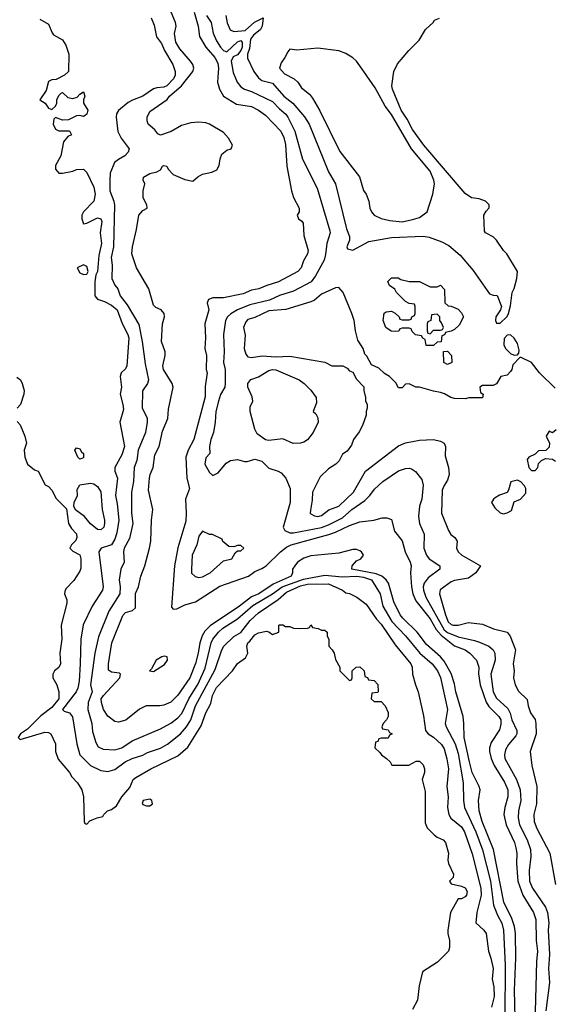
# Model space of a CAD drawing. Header units: inches. Extents: x 1793402 to 1900366, y 320852 to 470679.
# Tile 517 of 604: x 1872126 to 1875180, y 401646 to 407267. Entities that reach past the tile are written whole.
import ezdxf

# ---------------------------------------------------------------- set-up
doc = ezdxf.new("R2010")
doc.units = ezdxf.units.IN
doc.header["$MEASUREMENT"] = 0
doc.layers.add('B8470', color=7, linetype='Continuous')

msp = doc.modelspace()

# ---------------------------------------------------------------- linework, layer by layer
at = {"layer": 'B8470', "color": 4}
for points, elevation in [([(1874956.5, 401570), (1874953.3, 401726.7), (1874960.3, 401910), (1874957.4, 402050), (1874951.7, 402090), (1874936.7, 402136.7), (1874892, 402230), (1874832, 402530), (1874768.7, 402690), (1874750.4, 402750), (1874746.4, 402810), (1874755.5, 402870), (1874750.4, 402890), (1874710.3, 402970), (1874694.9, 403030), (1874665.3, 403170), (1874663.8, 403250), (1874658.4, 403290), (1874616.9, 403430), (1874610, 403476), (1874590, 403534), (1874550, 403605.5), (1874530.3, 403630), (1874450, 403700.4), (1874395.8, 403770), (1874314.4, 403850), (1874299.5, 403870), (1874263.4, 403943.4), (1874232, 404050), (1874220.4, 404070), (1874194.9, 404090), (1874162.7, 404102.7), (1874022.8, 404130), (1874024.9, 404150), (1874050, 404177), (1874074.8, 404190), (1874090.6, 404210), (1874078.8, 404230), (1874070, 404235.5), (1874050, 404242), (1874030, 404242), (1873950, 404222), (1873790, 404207), (1873750, 404193.4), (1873712.3, 404170), (1873697, 404150), (1873683.7, 404130), (1873685.2, 404110), (1873677.2, 404090), (1873574.5, 404045.5), (1873491.8, 403990), (1873450, 403971.8), (1873381.8, 403918.2), (1873214.1, 403805.9), (1873184.1, 403775.9), (1873167.8, 403750), (1873155.1, 403710), (1873146, 403650), (1873130, 403591.3), (1873098.7, 403510), (1873030, 403410.7), (1872989.5, 403370.5), (1872950, 403354), (1872926, 403350), (1872848, 403350), (1872810, 403330.8), (1872732.3, 403267.7), (1872690, 403256.3), (1872670, 403260.7), (1872630.4, 403290.4), (1872604.9, 403330), (1872592.7, 403370), (1872592.4, 403390), (1872605.3, 403410), (1872698.7, 403510), (1872702.8, 403530), (1872695.6, 403535.6), (1872650, 403542.4), (1872633, 403553), (1872632.7, 403590), (1872652.4, 403710), (1872714.7, 403865.3), (1872730, 403883.7), (1872770, 403895.1), (1872787.3, 403910), (1872788.7, 403991.3), (1872804.9, 404030), (1872818, 404090), (1872840.5, 404150), (1872868.2, 404250), (1872874.9, 404290), (1872879.1, 404410), (1872887.3, 404470), (1872861.4, 404581.4), (1872867.3, 404650), (1872870.7, 404670), (1872888.2, 404710), (1872898, 404782), (1872922.8, 404830), (1872942.5, 404917.5), (1872973, 404990), (1872976.3, 405043.7), (1873003, 405170), (1872997.1, 405190), (1872948.2, 405270), (1872943, 405290), (1872957.3, 405350), (1872956.3, 405370), (1872936.3, 405430), (1872942.4, 405530), (1872953.7, 405570), (1872952.2, 405590), (1872934, 405610), (1872904.4, 405624.4), (1872890, 405638), (1872864, 405730), (1872793.4, 405850), (1872767.7, 405930), (1872770.6, 405970), (1872794, 406070), (1872806, 406150), (1872830, 406178), (1872854, 406190), (1872852, 406210), (1872831.3, 406250), (1872831.3, 406290), (1872842, 406330), (1872832, 406350), (1872832.7, 406367.3), (1872870, 406388.7), (1872910, 406398), (1872931.3, 406408.7), (1872942, 406430), (1872950, 406434), (1872966, 406430), (1872974, 406414), (1873002.7, 406382.7), (1873070, 406355.1), (1873114.8, 406345.2), (1873144.7, 406370), (1873170, 406384), (1873223.5, 406396.5), (1873252, 406410), (1873266.4, 406433.6), (1873271.6, 406471.6), (1873281.4, 406498.6), (1873310, 406522), (1873334, 406530), (1873342, 406550), (1873318.8, 406590), (1873290, 406622.8), (1873211, 406670), (1873190, 406677.1), (1873150, 406682.4), (1873103, 406677), (1873050, 406662), (1872992.1, 406627.9), (1872930, 406608), (1872914.8, 406614.8), (1872898.5, 406638.5), (1872861, 406670), (1872854.8, 406690), (1872854.8, 406710), (1872870, 406742), (1872968, 406812), (1872982.8, 406830), (1873051.1, 406888.9), (1873114.4, 406970), (1873120.3, 406990), (1873114.9, 407010), (1873102.6, 407030), (1873040.4, 407100.4), (1873018, 407138), (1873011.4, 407188.6), (1873019.5, 407230), (1873016, 407250), (1872991.4, 407310)], 236), ([(1873123.8, 407310), (1873144.9, 407230), (1873153, 407170), (1873190.4, 407110), (1873240.5, 407050), (1873258, 407018), (1873262.4, 406990), (1873255.5, 406910), (1873267.7, 406870), (1873290, 406831), (1873364.1, 406784.1), (1873450, 406770.4), (1873491, 406750), (1873530, 406722), (1873618, 406630), (1873634.7, 406594.7), (1873645.2, 406554.8), (1873652.7, 406430), (1873678.8, 406290), (1873690.9, 406250.9), (1873722, 406190), (1873722, 406170), (1873712, 406150), (1873718, 406130), (1873736.9, 406116.9), (1873744.7, 406104.7), (1873750, 406034), (1873774.8, 405950), (1873770.8, 405930), (1873747.7, 405890), (1873733.4, 405850), (1873714.8, 405830), (1873604.7, 405770), (1873538, 405750), (1873492, 405730), (1873450, 405723.7), (1873402.7, 405702.7), (1873290, 405679.3), (1873230, 405679), (1873204.7, 405670), (1873198, 405650), (1873206, 405610), (1873184, 405530), (1873187.7, 405450), (1873183, 405390), (1873192.7, 405350), (1873190.6, 405270.6), (1873196.3, 405250), (1873186.2, 405173.8), (1873185.5, 405114.5), (1873120.5, 404870), (1873088.2, 404810), (1873074.9, 404770), (1873081.6, 404650), (1873095.5, 404590), (1873073, 404530), (1873078, 404450), (1873076.1, 404403.9), (1873028.8, 404251.2), (1873010.4, 404149.6), (1872992.7, 403912.7), (1873002, 403902), (1873024.7, 403904.7), (1873070, 403926.8), (1873130, 403944), (1873270, 404034), (1873434, 404090), (1873470, 404116.3), (1873510, 404133.4), (1873533.2, 404150), (1873615.1, 404230), (1873650, 404256.4), (1873677.2, 404270), (1873891.8, 404328.2), (1873930, 404341.1), (1874010, 404379.5), (1874070, 404400.4), (1874149.4, 404410.6), (1874196.4, 404423.6), (1874223.6, 404423.6), (1874250, 404414), (1874267.1, 404347.1), (1874310, 404292), (1874327.7, 404230), (1874357.3, 404170), (1874362.8, 404150), (1874359.1, 404110), (1874364.2, 404030), (1874372, 403990), (1874389.2, 403949.2), (1874470, 403846), (1874505.9, 403785.9), (1874533.8, 403753.8), (1874610, 403693.4), (1874670.7, 403670), (1874697.3, 403650), (1874736.3, 403610), (1874748, 403570), (1874746.4, 403533.6), (1874755.8, 403470), (1874791.5, 403371.5), (1874805.7, 403345.7), (1874863.8, 403290), (1874874, 403270), (1874875.3, 403244.7), (1874867.2, 403212.8), (1874819.2, 403140.8), (1874810.4, 403110), (1874810.5, 403089.5), (1874818.7, 403050), (1874835.8, 403010), (1874894.5, 402914.5), (1874913.7, 402870), (1874915.3, 402830), (1874896.4, 402770), (1874892.2, 402730), (1874905.7, 402670), (1874952.2, 402570), (1874959.9, 402539.9), (1874965.3, 402510), (1874964.6, 402450), (1874971.7, 402350), (1874999.5, 402270), (1875061.3, 402170), (1875073.7, 402130), (1875075.3, 402010), (1875083.7, 401950), (1875078, 401890), (1875065.7, 401390)], 244), ([(1872242, 407270), (1872290, 407242), (1872310.9, 407190.9), (1872319.8, 407179.8), (1872370, 407152), (1872390, 407122), (1872406.8, 407070), (1872404.7, 406970), (1872382, 406950), (1872334.8, 406925.2), (1872310, 406924), (1872290, 406914), (1872277.3, 406862.7), (1872242, 406810), (1872271.1, 406791.1), (1872290, 406762), (1872310, 406754), (1872330, 406774), (1872338, 406790), (1872338, 406810), (1872350, 406834), (1872366, 406850), (1872370, 406852), (1872402, 406822), (1872430, 406816), (1872455.3, 406824.7), (1872470, 406842), (1872490, 406854), (1872492, 406850), (1872498, 406830), (1872491.3, 406810), (1872491.3, 406790), (1872514.8, 406750), (1872510, 406728), (1872501, 406719), (1872490, 406714), (1872470, 406719), (1872450, 406717.2), (1872405.4, 406694.6), (1872370, 406694), (1872330, 406708), (1872321, 406699), (1872318, 406670), (1872330, 406642), (1872350, 406632), (1872410, 406632), (1872422, 406610), (1872401, 406599), (1872376, 406570), (1872361, 406490), (1872330, 406435.3), (1872330, 406414), (1872350, 406391.3), (1872370, 406391), (1872430, 406402), (1872450, 406411.3), (1872490, 406414), (1872510, 406394), (1872550, 406311.3), (1872558, 406270), (1872550.4, 406230), (1872490.8, 406170), (1872480.7, 406150), (1872480.7, 406130), (1872490, 406102), (1872510, 406106), (1872570, 406134.8), (1872590.7, 406130.7), (1872594.8, 406114.8), (1872586, 406050), (1872592.7, 405990), (1872579.1, 405920.9), (1872570.4, 405829.6), (1872561, 405810), (1872556, 405770), (1872556, 405690), (1872570.7, 405670.7), (1872610, 405658), (1872650, 405637.6), (1872683.1, 405610), (1872712.1, 405532.1), (1872744.9, 405470), (1872750.4, 405449.6), (1872738, 405290), (1872730, 405274), (1872706, 405250), (1872701, 405230), (1872707.3, 405170), (1872700.7, 405130), (1872716.3, 405070), (1872718.8, 405041.2), (1872698, 404970), (1872724.9, 404830), (1872710, 404782), (1872670.7, 404710), (1872670.7, 404690), (1872684.4, 404650), (1872673, 404550), (1872683.9, 404503.9), (1872692, 404410), (1872682, 404338), (1872670, 404302), (1872650, 404268.7), (1872592, 404250), (1872578.8, 404230), (1872604, 404030), (1872599.1, 404010), (1872540.9, 403919.1), (1872488.3, 403811.7), (1872475.5, 403730), (1872472.2, 403590), (1872466, 403490), (1872458.4, 403450), (1872448, 403430), (1872371, 403330), (1872379.8, 403319.8), (1872411.3, 403310), (1872427.7, 403287.7), (1872453.3, 403133.3), (1872470.4, 403070.4), (1872530.4, 403010.4), (1872590, 402980.7), (1872630, 402974.8), (1872670, 402987.3), (1872729.7, 403030.3), (1872769.7, 403050.3), (1872830, 403068), (1872856.3, 403083.7), (1872930, 403108.5), (1872970, 403130.4), (1873045.1, 403190), (1873079.6, 403230), (1873104.2, 403270), (1873130, 403350.7), (1873242.5, 403557.5), (1873280.7, 403670), (1873292.3, 403690), (1873350, 403745.5), (1873390, 403768), (1873443.1, 403836.9), (1873490, 403880.4), (1873602.8, 403957.2), (1873650, 403998.9), (1873730, 404034.2), (1873770, 404044.9), (1873890, 404047.3), (1873970.5, 404010.5), (1873990, 403996), (1874010, 403991), (1874052, 403970), (1874104.7, 403930), (1874164.6, 403844.6), (1874190, 403816.3), (1874270, 403698.8), (1874360.7, 403590), (1874367.3, 403570), (1874370.8, 403530.8), (1874386.8, 403470), (1874402.8, 403430), (1874433.4, 403293.4), (1874444, 403210), (1874458.8, 403190), (1874490, 403170.6), (1874536.3, 403130), (1874550, 403104.7), (1874566.6, 403046.6), (1874575.8, 402990), (1874565.5, 402890), (1874573, 402830), (1874570.6, 402770), (1874577.3, 402730), (1874588.3, 402708.3), (1874650, 402659.1), (1874666.7, 402630), (1874710, 402504.7), (1874759.5, 402310), (1874761.3, 402270), (1874737.3, 402170), (1874731.3, 402111.3), (1874778, 402070), (1874790.8, 402050), (1874804, 401950), (1874818, 401910), (1874830.4, 401850), (1874824.9, 401790), (1874834.6, 401745.4), (1874837.1, 401690), (1874820.7, 401630)], 228), ([(1872876.8, 407276.8), (1872895.2, 407235.2), (1872908, 407168), (1872936, 407130), (1872954, 407090), (1873000.7, 407010), (1873013.4, 406970), (1873013.4, 406950), (1873004, 406930), (1872967.3, 406890), (1872950, 406881.3), (1872910, 406878.4), (1872890, 406872), (1872830, 406829.6), (1872770, 406807.6), (1872746, 406794), (1872690, 406749.2), (1872679.3, 406730), (1872677.1, 406710), (1872687.7, 406627.7), (1872706, 406590), (1872752, 406530), (1872746, 406510), (1872726, 406490), (1872690, 406469.4), (1872668.7, 406451.3), (1872643, 406390), (1872640.7, 406350), (1872642, 406290), (1872664.9, 406230), (1872667.9, 406207.9), (1872661.6, 405970), (1872648.5, 405908.5), (1872654.4, 405865.6), (1872653.4, 405790), (1872670, 405751.3), (1872687.3, 405730), (1872700.7, 405690), (1872739.9, 405639.9), (1872806.4, 405526.4), (1872825.3, 405430), (1872842.4, 405302.4), (1872862.8, 405210), (1872856, 405190), (1872827.5, 405147.5), (1872825.5, 405050), (1872854, 404994), (1872854, 404970), (1872844.4, 404910), (1872803.8, 404810), (1872794.9, 404750), (1872780.4, 404710), (1872776.4, 404630), (1872765.5, 404570), (1872765.5, 404450), (1872773.4, 404390), (1872754.2, 404305.8), (1872723.1, 404250), (1872718.4, 404230), (1872722.8, 404170), (1872704, 404130), (1872694.9, 404070), (1872700.5, 404030), (1872698, 403990), (1872635.5, 403890), (1872576.7, 403743.3), (1872554.9, 403650), (1872530.7, 403470.7), (1872540.7, 403430), (1872517.6, 403370), (1872514.9, 403330), (1872538, 403250), (1872543, 403203), (1872561.4, 403141.4), (1872575.3, 403115.3), (1872603.5, 403103.5), (1872670, 403099.3), (1872709.7, 403110.3), (1872769.7, 403150.3), (1872930, 403219.1), (1872990, 403250.7), (1873030, 403282), (1873053.1, 403306.9), (1873092.6, 403390), (1873144.9, 403475.1), (1873185.4, 403565.4), (1873220.5, 403710), (1873229.8, 403730.2), (1873261.6, 403770), (1873287.3, 403792.7), (1873370, 403846.4), (1873457.8, 403922.2), (1873569.6, 403990), (1873624.7, 404030), (1873747.3, 404072.7), (1873870, 404095.8), (1873970, 404087.2), (1874052, 404090), (1874090, 404084.7), (1874134.9, 404070), (1874184.4, 403990), (1874199.9, 403919.9), (1874252.4, 403832.4), (1874330, 403750.5), (1874411.5, 403651.5), (1874483, 403590), (1874512.4, 403550), (1874530, 403511), (1874570.5, 403330), (1874556.3, 403250), (1874562, 403230), (1874613.5, 403133.5), (1874630, 403078), (1874659.3, 402910), (1874660.4, 402810), (1874666, 402770), (1874731.3, 402631.3), (1874769, 402529), (1874815.6, 402350), (1874833.1, 402213.1), (1874854.6, 402154.6), (1874879.5, 402110), (1874890.4, 402070), (1874899.5, 401870), (1874897.4, 401570)], 232), ([(1873193.7, 407290), (1873220.3, 407250), (1873232.2, 407190), (1873250, 407146.8), (1873272.7, 407110), (1873290, 407090.5), (1873310, 407084), (1873370, 407139.5), (1873390, 407147.3), (1873396.7, 407136.7), (1873397.3, 407110), (1873388.7, 407090), (1873370, 407066), (1873344.7, 407055.3), (1873334, 407030), (1873345.1, 406965.1), (1873367.7, 406910), (1873390, 406884), (1873410, 406870.6), (1873450, 406857.1), (1873570, 406800.5), (1873610, 406757.3), (1873646.6, 406726.6), (1873658, 406710), (1873698.7, 406630), (1873740.7, 406470), (1873825.1, 406305.1), (1873898.5, 406061.5), (1873899.1, 406050), (1873880.5, 405990), (1873873.8, 405926.2), (1873865.1, 405894.9), (1873815.1, 405804.9), (1873790.3, 405769.7), (1873690, 405716.2), (1873610, 405691.5), (1873553.4, 405666.6), (1873441.6, 405638.4), (1873370.3, 405609.7), (1873332.1, 405587.9), (1873314, 405570), (1873302, 405550), (1873290.5, 405469.5), (1873294.8, 405370), (1873290.6, 405310), (1873299.1, 405270), (1873300.7, 405190), (1873297.3, 405170), (1873273, 405127), (1873261.6, 405090), (1873246.7, 405030), (1873243, 404970), (1873233, 404910), (1873218, 404870), (1873210.8, 404830.8), (1873212, 404790), (1873190, 404766), (1873184.7, 404730), (1873210, 404682), (1873230, 404664.7), (1873260.4, 404679.6), (1873305.6, 404734.4), (1873330, 404750.8), (1873370, 404756), (1873410, 404744.7), (1873425.4, 404745.4), (1873470, 404758.8), (1873510, 404746), (1873550, 404706.8), (1873602, 404690), (1873619.8, 404679.8), (1873646, 404650), (1873670.8, 404590), (1873670.6, 404510), (1873631, 404370), (1873641, 404350), (1873670, 404338), (1873690, 404337.1), (1873850, 404368.9), (1873890, 404382.3), (1873970, 404423.7), (1874023.7, 404470), (1874098, 404522), (1874126.6, 404550), (1874153.4, 404586.6), (1874201.2, 404630), (1874290, 404690.8), (1874330, 404704), (1874350, 404706.8), (1874363.5, 404703.5), (1874387.5, 404687.5), (1874422.5, 404642.5), (1874430.6, 404610), (1874423, 404530), (1874410.5, 404489.5), (1874404.9, 404430), (1874410.7, 404390), (1874436, 404330), (1874434.8, 404250), (1874450.6, 404210), (1874464.9, 404190), (1874526, 404150), (1874526.4, 404146.4), (1874526.8, 404130), (1874459.3, 404080.7), (1874435.8, 404050), (1874430.4, 404030), (1874432.2, 404010), (1874445.7, 403970), (1874550, 403783.6), (1874570, 403768.3), (1874630, 403743.1), (1874723.9, 403723.9), (1874753.5, 403713.5), (1874806, 403690), (1874830.8, 403670), (1874840.7, 403650), (1874842, 403610), (1874816.4, 403530), (1874830.4, 403430), (1874850, 403393.4), (1874914.4, 403334.4), (1874928, 403308), (1874936.9, 403270), (1874966.7, 403210), (1874966, 403190), (1874960.3, 403179.7), (1874917.3, 403130), (1874902, 403098), (1874896.3, 403070), (1874898, 403050), (1874963.8, 402930), (1874984.4, 402870), (1874988.4, 402810), (1874974.9, 402750), (1874972.7, 402710), (1874980.4, 402670), (1875024.4, 402584.4), (1875043.8, 402530), (1875045.5, 402490), (1875035.5, 402410), (1875038, 402350), (1875055.5, 402310), (1875130, 402201), (1875140.4, 402170), (1875148.1, 402111.9), (1875144.4, 402070), (1875153, 401930), (1875146.4, 401850), (1875153, 401770), (1875132.2, 401610)], 248), ([(1873302.8, 407290), (1873311.1, 407248.9), (1873328.3, 407208.3), (1873350, 407199.1), (1873414.6, 407205.4), (1873468, 407252), (1873516.9, 407276.9), (1873511.4, 407230), (1873500.9, 407210), (1873461.8, 407178.2), (1873445.3, 407154.7), (1873438.2, 407101.8), (1873427.6, 407070), (1873427.3, 407047.3), (1873463, 406970), (1873490, 406934.8), (1873510, 406920.5), (1873570, 406904.9), (1873634.9, 406830), (1873686, 406790), (1873752.3, 406712.3), (1873779.1, 406670), (1873890, 406398), (1873930.6, 406330), (1873993.7, 406073.7), (1874010.8, 406030), (1874010.9, 406009.1), (1873994, 405970), (1873998, 405958), (1874030, 405952), (1874120.2, 405999.8), (1874250, 406023), (1874430.4, 406030.4), (1874465.5, 406025.5), (1874538, 405998), (1874576.8, 405976.8), (1874642, 405922), (1874715.5, 405835.5), (1874810, 405702), (1874830, 405694), (1874852.7, 405692.7), (1874878, 405630), (1874872, 405610), (1874846.8, 405570), (1874844.7, 405550), (1874850, 405534), (1874870, 405534), (1874910, 405572), (1874919, 405590), (1874930, 405634), (1874939.3, 405710), (1874950, 405732), (1874966, 405790), (1874969, 405830), (1874908.7, 405930), (1874888.7, 405950), (1874850, 406008), (1874830, 406028), (1874786, 406050), (1874780.4, 406060.4), (1874778, 406150), (1874790, 406174), (1874807.3, 406192.7), (1874808, 406210), (1874786, 406230), (1874750, 406244), (1874706, 406250), (1874670, 406275.3), (1874434.5, 406550), (1874370, 406639.3), (1874338.8, 406698.8), (1874304.7, 406750), (1874255.6, 406870), (1874251.6, 406890), (1874262.7, 406970), (1874284.8, 407015.2), (1874349.3, 407090.7), (1874408.7, 407150), (1874444, 407210), (1874488, 407250), (1874495.3, 407264.7), (1874524.7, 407275.3)], 252), ([(1875184.1, 405164.1), (1875096, 405250), (1875049.3, 405309.3), (1874990, 405338), (1874982, 405338), (1874943.6, 405296.4), (1874938, 405270), (1874930, 405258), (1874910, 405238), (1874874, 405230), (1874850, 405188), (1874830, 405178), (1874770, 405178), (1874754, 405170), (1874758, 405138), (1874774, 405130), (1874770, 405108.7), (1874691.6, 405108.4), (1874670, 405102), (1874610, 405105.2), (1874588, 405110), (1874551.9, 405131.9), (1874530, 405139.3), (1874490, 405146), (1874410, 405169.2), (1874389, 405169), (1874350, 405188), (1874330, 405186), (1874310, 405166), (1874290, 405166), (1874274.6, 405194.6), (1874238, 405230), (1874210, 405248), (1874178, 405278), (1874136.4, 405296.4), (1874110, 405346), (1874098, 405358), (1874088.7, 405390), (1874057.5, 405437.5), (1874044.5, 405490), (1874037, 405550), (1874022.9, 405590), (1873973.2, 405710), (1873950, 405738), (1873930, 405735.3), (1873850, 405699.3), (1873810, 405666), (1873790, 405656), (1873646.9, 405613.1), (1873550, 405604.5), (1873470, 405567.3), (1873430, 405556), (1873417.1, 405542.9), (1873404.9, 405510), (1873413.7, 405466.3), (1873408, 405390), (1873418, 405358), (1873430, 405342.8), (1873450, 405339.1), (1873511.5, 405348.5), (1873590, 405342.6), (1873670, 405346.7), (1873870, 405311), (1873910, 405291.3), (1873971.3, 405291.3), (1873996.9, 405276.9), (1874010, 405262), (1874030, 405254), (1874050, 405214), (1874091.1, 405171.1), (1874091.3, 405150), (1874102, 405110), (1874102, 405090), (1874111.1, 405071.1), (1874111.3, 405050), (1874104.7, 405030), (1874104.7, 405010), (1874084.7, 404950), (1874065.4, 404914.6), (1874032, 404870), (1874022, 404838), (1873996.9, 404803.1), (1873970, 404786), (1873950.9, 404749.1), (1873932, 404730), (1873890, 404702), (1873842, 404658), (1873799.1, 404570), (1873796.8, 404523.2), (1873786.4, 404466.4), (1873786, 404450), (1873790, 404446), (1873810, 404434.8), (1873830, 404430.7), (1873850, 404437.3), (1873891.5, 404468.5), (1873950, 404490.6), (1874032.7, 404570), (1874102, 404690), (1874290, 404834.8), (1874330, 404850.8), (1874410, 404866.8), (1874490.7, 404870.7), (1874530, 404861), (1874551.3, 404850), (1874558, 404830), (1874556.9, 404776.9), (1874574.8, 404710), (1874578.8, 404670), (1874570, 404638), (1874550, 404608.7), (1874538.5, 404581.5), (1874534.8, 404450), (1874574.8, 404350), (1874588.1, 404328.1), (1874611.3, 404310), (1874624.7, 404290), (1874622, 404250), (1874631.3, 404230), (1874651.3, 404210), (1874758, 404150), (1874730.7, 404109.3), (1874690, 404079), (1874610, 404065.2), (1874590, 404057.2), (1874528.1, 404011.9), (1874524, 403990), (1874559.3, 403870), (1874574, 403830), (1874590, 403814), (1874602, 403810), (1874630, 403810.7), (1874690, 403825.5), (1874770, 403816.3), (1874832, 403790), (1874910, 403770.8), (1874927.9, 403747.9), (1874959.1, 403670), (1874944, 403590), (1874951, 403550), (1874946.8, 403510), (1874956, 403470), (1874974.4, 403434.4), (1875025.4, 403385.4), (1875031.3, 403350), (1875044.7, 403310), (1875070, 403272), (1875074.8, 403250), (1875076.3, 403190), (1875041, 403090), (1875051, 403010), (1875079.1, 402890), (1875078, 402790), (1875063, 402730), (1875065.5, 402690), (1875080.5, 402650), (1875153.4, 402510), (1875186.8, 402330)], 252), ([(1872110, 405226), (1872130.7, 405210.7), (1872141, 405190), (1872151.3, 405150), (1872150.8, 405129.2), (1872131.3, 405070), (1872112, 405050)], 224), ([(1872112.7, 404972.7), (1872130, 404954), (1872156, 404890), (1872164.7, 404850), (1872151.1, 404808.9), (1872154.8, 404770), (1872171.3, 404730), (1872210, 404698), (1872232, 404690), (1872271.6, 404611.6), (1872290, 404602), (1872310, 404582), (1872334.4, 404534.4), (1872394, 404474), (1872404.7, 404390), (1872422, 404362), (1872450, 404331), (1872453.4, 404310), (1872447.1, 404292.9), (1872422, 404270), (1872412, 404250), (1872430, 404232), (1872470, 404211.3), (1872476, 404190), (1872475.3, 404135.3), (1872470, 404118), (1872434.9, 404065.1), (1872390, 404018), (1872383.6, 404003.6), (1872382, 403990), (1872396, 403956), (1872395.3, 403935.3), (1872362.8, 403810), (1872366.8, 403730), (1872354.8, 403650), (1872358.8, 403590), (1872350.6, 403569.4), (1872324.7, 403550), (1872316, 403530), (1872316, 403510), (1872338.8, 403470), (1872350.4, 403430.4), (1872350.3, 403390), (1872310, 403340.5), (1872247.7, 403292.3), (1872170, 403216), (1872131.3, 403190), (1872118, 403170), (1872130, 403158), (1872270, 403199.1), (1872290, 403198.8), (1872304.7, 403190), (1872330, 403134), (1872331.3, 403090), (1872346.4, 403046.4), (1872410.8, 402970), (1872424.5, 402944.5), (1872456, 402910), (1872481, 402870), (1872491, 402830), (1872494, 402690), (1872498, 402678), (1872510, 402674), (1872527.3, 402692.7), (1872540.4, 402699.6), (1872568.4, 402711.6), (1872602, 402718), (1872606, 402730), (1872628, 402750), (1872650, 402758), (1872680.2, 402779.8), (1872710, 402831), (1872755.5, 402884.5), (1872775.3, 402930), (1872790, 402941), (1872875.3, 402990), (1873030, 403064), (1873085.8, 403114.2), (1873163.8, 403236.2), (1873189.6, 403310), (1873217.2, 403362.8), (1873227.8, 403410), (1873250, 403454), (1873341.2, 403550), (1873370, 403591), (1873415.5, 403624.5), (1873429, 403650), (1873424, 403690), (1873429.2, 403710), (1873441.5, 403718.5), (1873470, 403756), (1873490, 403766), (1873536, 403776), (1873550, 403772), (1873570, 403758), (1873606, 403770), (1873606, 403810), (1873610, 403812), (1873630, 403812), (1873643.6, 403803.6), (1873670, 403802), (1873690, 403794), (1873730, 403792), (1873770, 403794), (1873782, 403798), (1873790, 403812), (1873798, 403798), (1873831.6, 403791.6), (1873850, 403782), (1873870, 403782), (1873882, 403770), (1873882, 403750), (1873891.6, 403728.4), (1873892, 403690), (1873912, 403670), (1873922, 403650), (1873930, 403614), (1873954, 403570), (1873954, 403550), (1874010, 403494), (1874022, 403498), (1874026, 403510), (1874026, 403550), (1874048.4, 403571.6), (1874070, 403572), (1874094, 403550), (1874098, 403518), (1874112, 403512), (1874118, 403498), (1874150, 403494), (1874171.6, 403471.6), (1874174, 403430), (1874170, 403426), (1874138, 403422), (1874134, 403390), (1874150, 403374), (1874190, 403374), (1874214, 403350), (1874231.3, 403311.3), (1874231.1, 403288.9), (1874222, 403270), (1874202, 403250), (1874194, 403230), (1874198, 403218), (1874230, 403214), (1874238, 403198), (1874254, 403190), (1874238, 403182), (1874230, 403166), (1874190, 403166), (1874178, 403162), (1874172.7, 403147.3), (1874158, 403142), (1874154, 403110), (1874183.6, 403083.6), (1874192, 403070), (1874222, 403050), (1874242, 403030), (1874252, 403012), (1874348.4, 403011.6), (1874390, 403034), (1874410, 403034), (1874430, 403014), (1874438, 402990), (1874438, 402970), (1874424.7, 402930), (1874441.4, 402861.4), (1874441.4, 402681.4), (1874454, 402654), (1874493.7, 402613.7), (1874510, 402601), (1874545.4, 402585.4), (1874558, 402570), (1874574.8, 402510), (1874571, 402470), (1874576, 402450), (1874604.7, 402390), (1874602, 402370), (1874582, 402350), (1874590, 402334), (1874650, 402321), (1874670, 402310.8), (1874682.8, 402290), (1874678.8, 402270), (1874670, 402259), (1874650, 402249), (1874630, 402248), (1874586.8, 402170), (1874570.8, 402070), (1874571, 402050), (1874580.7, 402010), (1874581, 401970), (1874576, 401950), (1874512.8, 401887.2), (1874427.9, 401832.1), (1874408.5, 401751.5), (1874398.4, 401670), (1874370, 401616)], 224), ([(1875190, 404926), (1875170, 404908), (1875150, 404918), (1875134, 404890), (1875152, 404850), (1875150, 404826), (1875131.6, 404808.4), (1875090, 404806), (1875070, 404786), (1875034, 404770), (1875024.7, 404755.3), (1875034, 404710), (1875050, 404694), (1875070, 404694), (1875086, 404710), (1875090, 404734), (1875106, 404750), (1875130, 404762), (1875170, 404758), (1875187.1, 404747.1)], 256)]:
    msp.add_lwpolyline(points, dxfattribs=dict(at, elevation=elevation))
for points, elevation in [([(1873830, 407103.7), (1873710, 407093.2), (1873670, 407098), (1873656.9, 407083.1), (1873641, 407050), (1873619.8, 407020.2), (1873610.8, 406990), (1873638, 406958), (1873694.8, 406930), (1873714.8, 406910), (1873736.8, 406876.8), (1873780.9, 406840.9), (1873798.3, 406818.3), (1873839.1, 406750), (1873955.2, 406515.2), (1874066.8, 406370), (1874090.9, 406290.9), (1874104.7, 406270), (1874121, 406230), (1874126.8, 406190), (1874136, 406170), (1874150.7, 406150.7), (1874190, 406131), (1874239.9, 406119.9), (1874310, 406113), (1874370, 406125.5), (1874410, 406137.3), (1874453.2, 406170), (1874486, 406270), (1874496, 406330), (1874492.3, 406350), (1874470, 406401.2), (1874364.5, 406530), (1874250, 406726), (1874213.1, 406773.1), (1874157.5, 406877.5), (1874091.7, 406971.7), (1874049.5, 407029.5), (1874030, 407049), (1873990, 407073.2), (1873950, 407089.2)], 256), ([(1872490, 405868), (1872454, 405850), (1872470, 405822), (1872490, 405812), (1872510, 405814), (1872518, 405830), (1872510, 405858)], 228), ([(1874350, 405771.3), (1874410, 405772), (1874470, 405742), (1874510, 405742), (1874530, 405752), (1874552.7, 405727.3), (1874554, 405650), (1874572.7, 405632.7), (1874591.6, 405631.6), (1874630, 405614), (1874650, 405594), (1874662, 405570), (1874636.9, 405523.1), (1874610, 405498), (1874590, 405488), (1874558, 405482), (1874552, 405468), (1874538, 405462), (1874532.7, 405427.3), (1874510, 405426), (1874490, 405406), (1874447.3, 405407.3), (1874442, 405442), (1874428, 405448), (1874422, 405462), (1874387.3, 405467.3), (1874367.3, 405487.3), (1874362, 405502), (1874350, 405506), (1874310, 405506), (1874298, 405502), (1874291.6, 405488.4), (1874270, 405486), (1874248.4, 405488.4), (1874218, 405510), (1874202, 405550), (1874208.4, 405591.6), (1874220.4, 405599.6), (1874250, 405602), (1874270, 405592), (1874294, 405570), (1874298, 405558), (1874310, 405554), (1874350, 405554), (1874362, 405558), (1874366, 405570), (1874382, 405578), (1874386, 405590), (1874386, 405630), (1874382, 405642), (1874350, 405646), (1874330, 405658), (1874278, 405710), (1874268.4, 405728.4), (1874238, 405750), (1874228.4, 405771.6), (1874250, 405794), (1874287.3, 405792.7), (1874303.6, 405783.6)], 248), ([(1874510, 405586), (1874478, 405582), (1874474, 405550), (1874458, 405542), (1874454, 405530), (1874454, 405490), (1874458, 405478), (1874470, 405474), (1874490, 405494), (1874530, 405494), (1874542, 405498), (1874546, 405510), (1874536.4, 405536.4), (1874526, 405550), (1874526, 405570)], 248), ([(1874930, 405468), (1874910, 405466), (1874892.7, 405447.3), (1874892, 405410), (1874902, 405390), (1874930, 405362), (1874950, 405352), (1874970, 405354), (1874976.4, 405363.6), (1874979, 405381), (1874970, 405418), (1874950, 405448)], 252), ([(1874570, 405298), (1874548, 405310), (1874547.3, 405372.7), (1874570, 405374), (1874592, 405350), (1874594, 405310), (1874590, 405308)], 248), ([(1873688.4, 404848.4), (1873630, 404874), (1873550, 404864), (1873530, 404869), (1873483.2, 404903.2), (1873469.2, 404930), (1873442, 405030), (1873443.1, 405056.9), (1873458, 405090), (1873454.6, 405114.6), (1873428.7, 405170), (1873428.7, 405190), (1873446.3, 405213.7), (1873490, 405227.3), (1873550, 405264.9), (1873570, 405270.4), (1873590, 405267.7), (1873722, 405210), (1873752, 405190), (1873790, 405152), (1873818.8, 405110), (1873821, 405079), (1873802, 405030), (1873816.9, 405016.9), (1873830, 404994), (1873831.3, 404970), (1873802, 404910), (1873770.7, 404869.3), (1873750, 404855.3), (1873730, 404848.7)], 248), ([(1872470, 404758), (1872458, 404770), (1872442, 404810), (1872450, 404822), (1872470, 404818), (1872479.6, 404799.6), (1872490.6, 404790.6), (1872490, 404766)], 224), ([(1872590, 404354), (1872570, 404357.2), (1872530, 404389.2), (1872497.2, 404430), (1872447.3, 404467.3), (1872439.5, 404479.5), (1872435.1, 404490), (1872438, 404510), (1872456, 404550), (1872455.3, 404584.7), (1872470, 404612), (1872530, 404621), (1872550, 404618), (1872570, 404602), (1872590, 404572), (1872597.3, 404470), (1872610.4, 404410), (1872610.5, 404390), (1872606, 404370)], 224), ([(1874970, 404638), (1874931.6, 404628.4), (1874918.8, 404581.2), (1874911.3, 404568.7), (1874867.1, 404552.9), (1874842, 404538), (1874832, 404530), (1874822, 404510), (1874839.6, 404479.6), (1874871.1, 404451.1), (1874890, 404446.8), (1874910, 404451.3), (1874934.6, 404465.4), (1874950, 404514), (1874986, 404530), (1875016.4, 404563.6), (1875018, 404590), (1875010, 404606), (1874988.4, 404628.4)], 256), ([(1873170, 404348), (1873150, 404318), (1873138.8, 404270), (1873110.7, 404210), (1873107.3, 404130), (1873108, 404108), (1873127.7, 404087.7), (1873150, 404082.8), (1873170, 404086.8), (1873214, 404110), (1873290, 404178), (1873338, 404190), (1873356.4, 404223.6), (1873370, 404234), (1873390, 404234), (1873406, 404250), (1873390, 404266), (1873370, 404266), (1873350, 404258), (1873320.4, 404260.4), (1873287.3, 404287.3), (1873282, 404302), (1873227.3, 404327.3), (1873210, 404328)], 248), ([(1872953.4, 403633.4), (1872938.8, 403630), (1872906.7, 403610), (1872878.8, 403561.2), (1872867.3, 403550), (1872890, 403545.5), (1872953.7, 403586.3), (1872971.5, 403610), (1872969.4, 403629.4)], 244), ([(1872870, 402817.2), (1872832, 402810), (1872826.8, 402793.2), (1872830, 402787.3), (1872850, 402778.8), (1872870, 402778.8), (1872884, 402790), (1872882, 402810)], 224)]:
    msp.add_lwpolyline(points, close=True, dxfattribs=dict(at, elevation=elevation))

doc.saveas('drawing.dxf')
